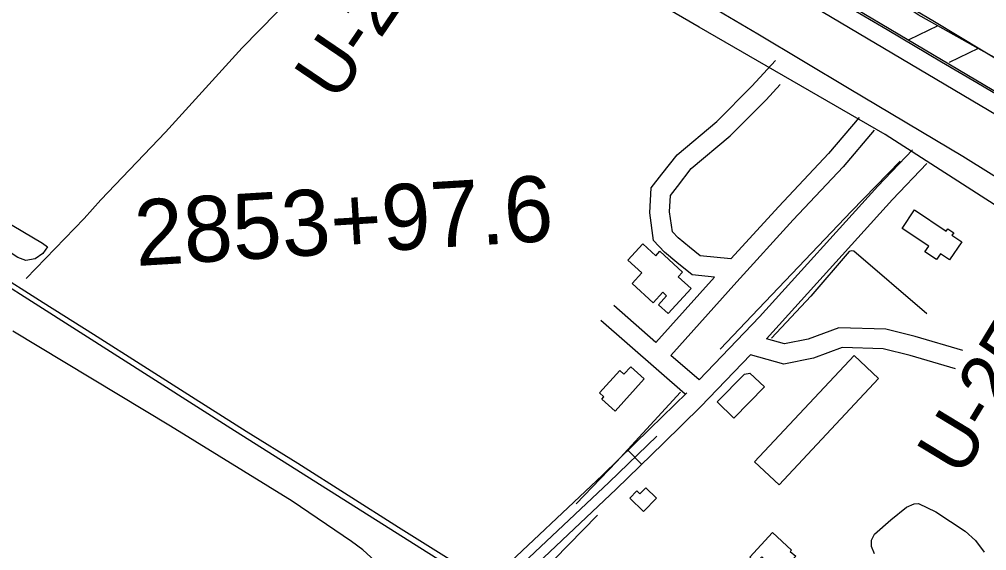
# Model space of a CAD drawing. Extents: x 3567028 to 3605064, y 510945 to 536587.
# Drawn here: x 3578560 to 3580028, y 525823 to 526629 of the extents above; entities that cross this region are included whole.
import ezdxf

# ---------------------------------------------------------------- set-up
doc = ezdxf.new("R2010")
doc.units = 0
for name, color, linetype in [('V-BLDG-OTLN', 7, 'Continuous'), ('V-DTCH-CNTR', 7, 'Continuous'), ('V-FLOD-BASE', 7, 'Continuous'), ('V-LEVE-TOET', 7, 'Continuous'), ('V-RAIL-TRAK', 7, 'Continuous'), ('V-RIVR-RANG-IDEN', 7, 'Continuous'), ('V-ROAD-CNTR', 7, 'Continuous'), ('V-RRAP-FSHR', 7, 'Continuous'), ('V-SITE-VEGE', 7, 'Continuous'), ('V-SURV-IDEN', 7, 'Continuous'), ('V-SURV-LINE', 7, 'Continuous'), ('V-TOPO-SHOR', 7, 'Continuous')]:
    doc.layers.add(name, color=color, linetype=linetype)

msp = doc.modelspace()

# ---------------------------------------------------------------- linework, layer by layer
at = {"layer": 'V-BLDG-OTLN'}
for points in [[(3579918.3, 526340.1), (3579966.3, 526308), (3579968.7, 526311.6), (3579977.7, 526305.5), (3579975.1, 526301.6), (3579989.8, 526291.8), (3579971.3, 526264.1), (3579957.5, 526273.3), (3579951.8, 526264.8), (3579934, 526276.6), (3579939.8, 526285.2), (3579899.6, 526312.1)], [(3579531.7, 526277.2), (3579566.2, 526245.6), (3579559.7, 526238.6), (3579579.2, 526220.8), (3579544.3, 526182.7), (3579529.6, 526196.2), (3579542, 526209.8), (3579536.2, 526215.1), (3579521.5, 526199.1), (3579489.6, 526228.4), (3579504.2, 526244.3), (3579483.2, 526263.6), (3579506, 526288.5), (3579525.6, 526270.6)], [(3579863.8, 526084.2), (3579712.6, 525922.9), (3579675.5, 525957.7), (3579826.7, 526119)], [(3579487.7, 526102), (3579508.2, 526083.4), (3579463.8, 526034.4), (3579443.5, 526052.9), (3579446.7, 526056.4), (3579440.2, 526062.2), (3579471, 526096.1), (3579477.2, 526090.5)], [(3579690.7, 526071.3), (3579643.9, 526023.7), (3579618.7, 526048.5), (3579660.4, 526090.9), (3579668.2, 526092)], [(3579510.4, 525918.3), (3579526.7, 525902.5), (3579506.8, 525882.2), (3579486.2, 525902.4), (3579496.9, 525913.4), (3579501.4, 525909)], [(3579668.3, 525812.8), (3579702.7, 525850.1), (3579731.4, 525823.6), (3579729.7, 525821.7), (3579737.9, 525814.2), (3579713.8, 525788), (3579686.3, 525813.4), (3579677.7, 525804.1)]]:
    msp.add_lwpolyline(points, close=True, dxfattribs=at)
at = {"layer": 'V-DTCH-CNTR'}
msp.add_lwpolyline([(3579234.5, 525702), (3579213.1, 525714.8), (3579191.9, 525724.7), (3579167.8, 525740), (3579141.8, 525763), (3579126.3, 525778.7), (3579115.6, 525789.6), (3579099.3, 525807.1), (3579080.9, 525824), (3579063.6, 525836.8), (3578973.6, 525897.7), (3578789, 526012), (3578549.7, 526156)], dxfattribs=at)
at = {"layer": 'V-FLOD-BASE'}
msp.add_lwpolyline([(3580065.9, 526501.6), (3580012.7, 526533), (3579959.4, 526564.3), (3579876.7, 526613.4), (3579794, 526662.5)], dxfattribs=at)
at = {"layer": 'V-LEVE-TOET'}
for points in [[(3580116.5, 526343), (3579991.6, 526421.2), (3579819.2, 526523.7), (3579680.2, 526606.8), (3579534.5, 526693.3), (3579371.5, 526787.9), (3579184.6, 526895.2), (3579021.7, 526993.1), (3578865.9, 527084.4), (3578731.1, 527164.2), (3578550.7, 527269.7)], [(3579911.4, 526647.8), (3579948.5, 526625.9), (3579985.4, 526603.9), (3580022.3, 526581.7), (3580059.1, 526559.3)]]:
    msp.add_lwpolyline(points, dxfattribs=at)
at = {"layer": 'V-RAIL-TRAK'}
msp.add_lwpolyline([(3579211.8, 525809.8), (3579135.2, 525858), (3579058.6, 525906.3), (3578982.2, 525954.9), (3578904.2, 526003.9), (3578826.4, 526053), (3578748.6, 526102.4), (3578672.2, 526150.9), (3578595.7, 526199.2), (3578519.1, 526247.4), (3578460.1, 526285.5), (3578400.9, 526323.3), (3578341.5, 526360.9), (3578282, 526398.2), (3578180.4, 526462.4), (3578079, 526526.9), (3577977.7, 526591.7)], dxfattribs=at)
at = {"layer": 'V-ROAD-CNTR'}
msp.add_line((3579483.3, 525975.3), (3579504.3, 525953.8), dxfattribs=at)
for points in [[(3571107.5, 530923.8), (3571335.7, 530779.9), (3572456, 530074.7), (3572913.2, 529784.9), (3573353.2, 529506.1), (3574011.9, 529090.4), (3574465.9, 528803.8), (3574566.4, 528736.8), (3574909.2, 528519.1), (3575756.4, 527984.9), (3576622.6, 527437), (3577459.5, 526912.7), (3578223.7, 526427.4), (3578886.3, 526005.2), (3579395.2, 525684), (3580151.7, 525207.4), (3580699, 524864.7), (3581176, 524557.8)], [(3580788.2, 525782.1), (3580462.9, 526036.4), (3580289.2, 526162), (3580169.3, 526261.9), (3580060.2, 526334.7), (3579873.7, 526454.6), (3579591.6, 526617.3), (3579098.7, 526904), (3578578.5, 527215.4), (3578115.3, 527492.2), (3577829.6, 527660.1), (3577740.7, 527711.3), (3577658.9, 527759.1), (3577622.5, 527785.4), (3577582.8, 527822.2), (3577553, 527864.4), (3577527.7, 527919.3)], [(3579614.5, 526238), (3579581, 526241.5), (3579557.6, 526260), (3579538.6, 526275.8), (3579522.3, 526293.6), (3579516.3, 526335.7), (3579518.4, 526373.4), (3579534.9, 526394.2), (3579557.8, 526423.8), (3579618.4, 526474.4), (3579671.4, 526528), (3579707.3, 526566.8)], [(3579639.6, 526265.6), (3579592.7, 526270.5), (3579576.5, 526283.3), (3579559.3, 526297.6), (3579550.7, 526307), (3579546.4, 526337), (3579547.8, 526362.2), (3579558.5, 526375.7), (3579579.5, 526402.9), (3579638.7, 526452.3), (3579693.1, 526507.3), (3579714.3, 526530.3)], [(3579834.2, 526480.5), (3579787.5, 526425.7), (3579712.3, 526345.5), (3579639.6, 526265.6)], [(3579857, 526461.1), (3579809.9, 526405.7), (3579734.3, 526325.1), (3579648.6, 526231), (3579548.4, 526119.2)], [(3579915.1, 526431.3), (3579862.8, 526376.2), (3579683.1, 526177.9), (3579591.2, 526082)], [(3579936.9, 526410.6), (3579884.8, 526355.8), (3579693.4, 526144.6)], [(3579614.7, 526238), (3579525.8, 526138.9)], [(3579525.8, 526138.9), (3579461.7, 526194.8)], [(3579570.4, 526060.3), (3579442, 526172.2)], [(3579991.4, 526126.6), (3579919.4, 526148), (3579874.8, 526159.1), (3579803.3, 526161.2), (3579756.7, 526143.9), (3579721, 526136.8), (3579693.4, 526144.6)], [(3579980.2, 526098.6), (3579911.5, 526119), (3579870.7, 526129.2), (3579808.3, 526131), (3579764.9, 526115), (3579719.8, 526105.9), (3579669.3, 526120.2)], [(3579669.3, 526120.2), (3579593.9, 526041.5), (3579537.5, 525986.1)], [(3579591.2, 526082), (3579548.4, 526119.2)], [(3579572.6, 526062.6), (3579572.6, 526062.6), (3579516.5, 526007.5)], [(3574581.1, 520872.4), (3574883.2, 521186.5), (3575196.1, 521512.2), (3575509.3, 521844.1), (3575693.8, 522034.2), (3575994.5, 522352.1), (3576360.4, 522728), (3576744.3, 523129.9), (3577117.9, 523519.4), (3577438.1, 523854.9), (3577799, 524225.1), (3578082.2, 524526.3), (3578344.7, 524802.5), (3578657.4, 525128.2), (3579015.4, 525502.5), (3579188.4, 525680.6), (3579279.3, 525781.7), (3579444.6, 525937.6), (3579516.5, 526007.6)], [(3579527, 525996.8), (3579455, 525926.8), (3579290.1, 525771.2), (3579199.3, 525670.4), (3579026.2, 525492.1), (3578668.3, 525117.8), (3578355.6, 524792.1), (3578093.1, 524516), (3577809.8, 524214.7), (3577448.9, 523844.4), (3577128.7, 523509), (3576755.2, 523119.5), (3576371.2, 522717.6), (3576005.3, 522341.8), (3575704.6, 522023.8), (3575520.1, 521833.7), (3575206.9, 521501.8), (3574894, 521176.1), (3574602.1, 520872.6)], [(3579249.9, 525704.1), (3579300.8, 525760.7), (3579465.4, 525915.9), (3579537.4, 525986.1)]]:
    msp.add_lwpolyline(points, dxfattribs=at)
at = {"layer": 'V-RRAP-FSHR'}
for p, q in [((3579953.6, 526619.5), (3579909.6, 526598.4)), ((3580014.7, 526585.3), (3579970.6, 526564.1))]:
    msp.add_line(p, q, dxfattribs=at)
for points in [[(3580594.9, 526196.3), (3580475.3, 526284.4), (3580386.2, 526356.2), (3580336, 526390), (3580284.2, 526429.6), (3580184.4, 526485.1), (3580064.7, 526557.1), (3579923.9, 526636.3), (3579763, 526746.2), (3579532.4, 526874.8), (3579336, 526992.4), (3579087.5, 527138), (3578853.3, 527277.4), (3578590.1, 527431.8), (3578351.8, 527570.5), (3578141.7, 527701.4), (3577976.3, 527797.9), (3577818.9, 527885.6)], [(3579953.6, 526619.5), (3579923.9, 526636.3), (3579894.3, 526656.5), (3579836.5, 526696)], [(3580014.7, 526585.3), (3579953.6, 526619.5)], [(3580075.5, 526550.6), (3580064.7, 526557.1), (3580014.7, 526585.3)]]:
    msp.add_lwpolyline(points, dxfattribs=at)
at = {"layer": 'V-SITE-VEGE'}
msp.add_lwpolyline([(3578594.7, 526289.5), (3578602.3, 526283.8), (3578595.2, 526274.1), (3578583.9, 526266), (3578569.8, 526263.4), (3578557.4, 526267.8), (3578424.2, 526354.7), (3578395.2, 526375.5), (3578380.9, 526393.9), (3578381.1, 526402.2), (3578387.5, 526413.3), (3578446.1, 526484.1), (3578464.4, 526495), (3578477.6, 526492.6), (3578483.7, 526480), (3578477.9, 526467.5), (3578450.1, 526436.6), (3578433.7, 526416.6), (3578427, 526397.2), (3578433.8, 526385.2), (3578442.8, 526379.5)], close=True, dxfattribs=at)
at = {"layer": 'V-SURV-LINE'}
for points in [[(3577743.2, 527881.7), (3580271.6, 526383.4)], [(3580256.3, 526357.6), (3577727.9, 527855.9)]]:
    msp.add_lwpolyline(points, dxfattribs=at)
at = {"layer": 'V-TOPO-SHOR'}
msp.add_line((3579437.1, 525876.4), (3579371.6, 525809.2), dxfattribs=at)
for points in [[(3579154.6, 526853.8), (3579097.6, 526792.6), (3579003, 526693.8), (3578897.7, 526586), (3578781.5, 526458.2), (3578683.3, 526355.2), (3578658.3, 526327), (3578570.1, 526235.7)], [(3579896.5, 526414.3), (3579822.5, 526338.1), (3579681.6, 526189.8), (3579623.2, 526128.7)], [(3579937, 526182.4), (3579826.3, 526277.3), (3579822.8, 526278.1), (3579819.3, 526276.7), (3579760.8, 526209.3), (3579701, 526145.5)], [(3579563.3, 526063.4), (3579465.8, 525957.6), (3579404.6, 525893.8)], [(3579857.5, 525817.9), (3579852.8, 525829.1), (3579852.9, 525838.9), (3579857.3, 525847.9), (3579882.1, 525869.8), (3579906.2, 525888.9), (3579917.5, 525893.6), (3579924.5, 525894.2), (3579950.8, 525881.9), (3579995, 525852.4), (3580010.8, 525838.2), (3580023.7, 525820.5)]]:
    msp.add_lwpolyline(points, dxfattribs=at)

# ---------------------------------------------------------------- texts
at = {"layer": 'V-RIVR-RANG-IDEN'}
for s, rotation, p in [('U-260', 55.8473, (3579041.5, 526501.5)), ('U-250', 58.7643, (3579989.2, 525932))]:
    msp.add_text(s, height=83, rotation=rotation, dxfattribs=at).set_placement(p)
at = {"layer": 'V-SURV-IDEN'}
msp.add_text('2853+97.6', height=100, rotation=3.4819, dxfattribs=at).set_placement((3578737.4, 526254.8))

doc.saveas('drawing.dxf')
